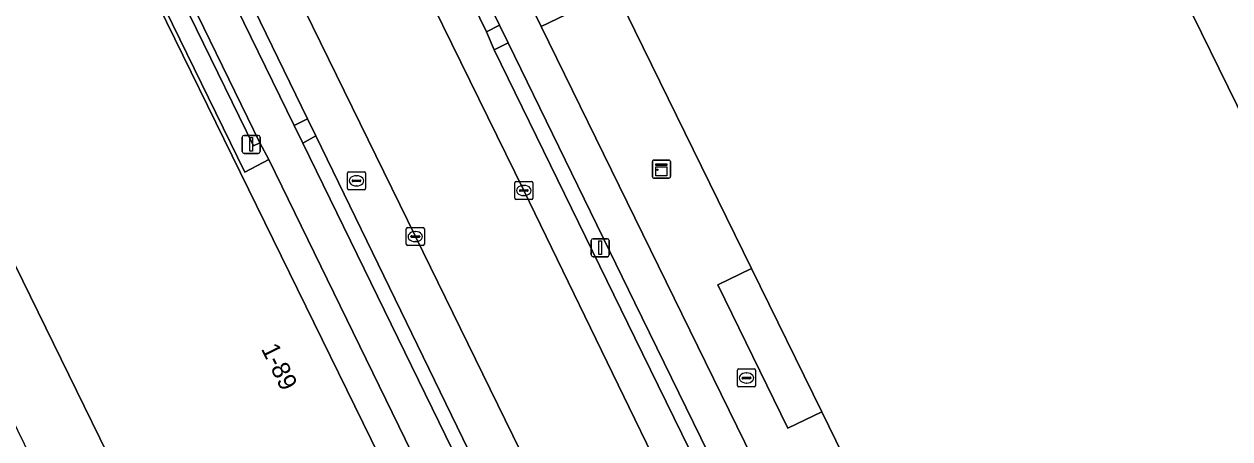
# Model space of a CAD drawing. Extents: x 160455 to 162082, y 388339 to 389736.
# Drawn here: x 160966.2 to 161032.9, y 388812.7 to 388835.7 of the extents above; entities that cross this region are included whole.
import ezdxf

# ---------------------------------------------------------------- set-up
doc = ezdxf.new("R2010")
doc.units = 0
for name, color, linetype in [('IMGEO_Brandkraan', 7, 'Continuous'), ('IMGEO_Erf', 7, 'Continuous'), ('IMGEO_Fietspad_gesloten', 7, 'Continuous'), ('IMGEO_Kast', 7, 'Continuous'), ('IMGEO_Kolk', 7, 'Continuous'), ('IMGEO_Lichtmast', 7, 'Continuous'), ('IMGEO_Pand', 7, 'Continuous'), ('IMGEO_Pand_nummerreeks', 7, 'Continuous'), ('IMGEO_Parkeervlak_open', 7, 'Continuous'), ('IMGEO_Rijbaan_lokaal_gesloten', 7, 'Continuous'), ('IMGEO_Rioolput', 7, 'Continuous'), ('IMGEO_Verkeerseiland_open', 7, 'Continuous'), ('IMGEO_Voetpad_open', 7, 'Continuous')]:
    doc.layers.add(name, color=color, linetype=linetype)

msp = doc.modelspace()

# ---------------------------------------------------------------- linework, layer by layer
at = {"layer": 'IMGEO_Brandkraan'}
for p, q in [((161005.672, 388815.665), (161005.672, 388816.517)), ((161005.747, 388816.591), (161006.599, 388816.591)), ((161005.931, 388816.085), (161005.931, 388816.097)), ((161006.369, 388816.048), (161005.971, 388816.048)), ((161005.974, 388816.134), (161006.372, 388816.134)), ((161006.16, 388816.371), (161006.185, 388816.371)), ((161006.415, 388816.097), (161006.415, 388816.085)), ((161006.673, 388816.517), (161006.673, 388815.665)), ((161006.599, 388815.591), (161005.747, 388815.591)), ((161006.183, 388815.811), (161006.158, 388815.811))]:
    msp.add_line(p, q, dxfattribs=at)
for points in [[(161005.672, 388815.665), (161005.672, 388816.517)], [(161005.747, 388816.591), (161006.599, 388816.591)], [(161006.673, 388816.517), (161006.673, 388815.665)], [(161006.599, 388815.591), (161005.747, 388815.591)]]:
    msp.add_lwpolyline(points, dxfattribs=at)
for centre, radius, start, end in [((161005.749, 388816.515), 0.0765, 91.55205, 178.44795), ((161005.749, 388816.515), 0.0765, 91.55205, 178.44795), ((161005.971, 388816.094), 0.0403, 85.87752, 175.75265), ((161005.968, 388816.084), 0.0366, 178.93798, 274.71019), ((161006.372, 388816.091), 0.043, 264.86636, 352.45326), ((161006.376, 388816.096), 0.0386, 1.73085, 96.63898), ((161006.597, 388816.515), 0.0765, 1.55205, 88.44795), ((161006.597, 388816.515), 0.0765, 1.55205, 88.44795), ((161005.749, 388815.667), 0.0765, 181.55205, 268.44795), ((161005.749, 388815.667), 0.0765, 181.55205, 268.44795), ((161006.597, 388815.667), 0.0765, 271.55205, 358.44795), ((161006.597, 388815.667), 0.0765, 271.55205, 358.44795)]:
    msp.add_arc(centre, radius, start, end, dxfattribs=at)
for centre, major_axis, ratio, start_param, end_param in [((161006.159, 388816.091), (-0.387, 0.002), 0.722429, 4.712389, 7.853982), ((161006.184, 388816.091), (-0.39, 0.002), 0.717154, 1.570796, 4.712389)]:
    msp.add_ellipse(centre, major_axis=major_axis, ratio=ratio, start_param=start_param, end_param=end_param, dxfattribs=at)
at = {"layer": 'IMGEO_Erf'}
msp.add_lwpolyline([(161034.808, 388828.171), (161034.896, 388827.986), (161033.464, 388827.274), (161035.073, 388823.978), (161042.285, 388827.496), (161041.106, 388829.921), (161037.828, 388828.327), (161029.15, 388846.035), (161026.674, 388844.824), (161026.833, 388844.465), (161026.923, 388844.28)], close=True, dxfattribs=at)
at = {"layer": 'IMGEO_Fietspad_gesloten'}
for points in [[(161021.707, 388780.587), (161021.087, 388781.853), (161018.227, 388787.693), (161016.943, 388790.314), (161000, 388824.949), (160994.813, 388835.553), (160994.337, 388836.526), (160982.346, 388861.167), (160980.503, 388860.271), (160992.497, 388835.627), (160992.974, 388834.647), (161000, 388820.255), (161015.023, 388789.483), (161016.354, 388786.762), (161019.198, 388780.947), (161021.279, 388776.693), (161023.304, 388772.58), (161023.771, 388771.668), (161024.41, 388770.383), (161025.995, 388771.182)], [(161010.499, 388771.285), (161008.285, 388775.713), (161005.467, 388781.349), (161004.785, 388782.712), (161004.094, 388783.984), (161001.54, 388788.556), (161000, 388791.451), (160999.687, 388792.074), (160981.616, 388829.099), (160981.143, 388830.068), (160969.977, 388852.944)], [(160968.207, 388851.798), (160979.24, 388829.116), (160979.736, 388828.183), (160997.708, 388791.317), (160999.575, 388787.785), (161000, 388787.051), (161001.579, 388784.322), (161002.252, 388783.081), (161003.004, 388781.665), (161003.614, 388780.428), (161006.388, 388774.803), (161007.358, 388772.835)]]:
    msp.add_lwpolyline(points, dxfattribs=at)
at = {"layer": 'IMGEO_Kast'}
for p, q in [((161000.965, 388827.232), (161000.965, 388828.073)), ((161000.965, 388828.073), (161000.965, 388827.232)), ((161001.04, 388828.157), (161001.881, 388828.157)), ((161001.881, 388828.157), (161001.04, 388828.157)), ((161001.965, 388828.082), (161001.965, 388827.241)), ((161001.965, 388827.241), (161001.965, 388828.082)), ((161001.89, 388827.157), (161001.049, 388827.157)), ((161001.049, 388827.157), (161001.89, 388827.157))]:
    msp.add_line(p, q, dxfattribs=at)
for points in [[(161001.16, 388827.947), (161001.76, 388827.947), (161001.76, 388827.862), (161001.16, 388827.862), (161001.16, 388827.947)], [(161001.16, 388827.772), (161001.76, 388827.772), (161001.76, 388827.283), (161001.16, 388827.283), (161001.16, 388827.772)]]:
    msp.add_lwpolyline(points, dxfattribs=at)
msp.add_circle((161001.244, 388827.621), 0.0377, dxfattribs=at)
for centre, start, end in [((161001.043, 388828.079), 92.4484, 184.28452), ((161001.043, 388828.079), 92.4484, 184.28452), ((161001.887, 388828.079), 2.4484, 94.28452), ((161001.887, 388828.079), 2.4484, 94.28452), ((161001.043, 388827.235), 182.4484, 274.28452), ((161001.043, 388827.235), 182.4484, 274.28452), ((161001.887, 388827.235), 272.4484, 4.28452), ((161001.887, 388827.235), 272.4484, 4.28452)]:
    msp.add_arc(centre, 0.0779, start, end, dxfattribs=at)
at = {"layer": 'IMGEO_Kolk'}
for p, q in [((160993.347, 388826.042), (160993.347, 388826.894)), ((160993.422, 388826.968), (160994.274, 388826.968)), ((160993.835, 388826.748), (160993.86, 388826.748)), ((160994.348, 388826.894), (160994.348, 388826.042)), ((160993.606, 388826.462), (160993.606, 388826.474)), ((160994.044, 388826.425), (160993.646, 388826.425)), ((160993.649, 388826.511), (160994.047, 388826.511)), ((160993.858, 388826.188), (160993.833, 388826.188)), ((160994.09, 388826.474), (160994.09, 388826.462)), ((160994.274, 388825.968), (160993.422, 388825.968)), ((160987.341, 388823.493), (160987.341, 388824.345)), ((160987.416, 388824.419), (160988.268, 388824.419)), ((160987.829, 388824.199), (160987.854, 388824.199)), ((160988.342, 388824.345), (160988.342, 388823.493)), ((160988.268, 388823.419), (160987.416, 388823.419)), ((160987.6, 388823.913), (160987.6, 388823.925)), ((160988.038, 388823.876), (160987.64, 388823.876)), ((160987.643, 388823.962), (160988.041, 388823.962)), ((160987.852, 388823.639), (160987.827, 388823.639)), ((160988.084, 388823.925), (160988.084, 388823.913))]:
    msp.add_line(p, q, dxfattribs=at)
for points in [[(160993.347, 388826.042), (160993.347, 388826.894)], [(160993.422, 388826.968), (160994.274, 388826.968)], [(160994.348, 388826.894), (160994.348, 388826.042)], [(160994.274, 388825.968), (160993.422, 388825.968)], [(160987.341, 388823.493), (160987.341, 388824.345)], [(160987.416, 388824.419), (160988.268, 388824.419)], [(160988.342, 388824.345), (160988.342, 388823.493)], [(160988.268, 388823.419), (160987.416, 388823.419)]]:
    msp.add_lwpolyline(points, dxfattribs=at)
for centre, radius, start, end in [((160993.424, 388826.892), 0.0765, 91.55205, 178.44795), ((160993.424, 388826.892), 0.0765, 91.55205, 178.44795), ((160994.272, 388826.892), 0.0765, 1.55205, 88.44795), ((160994.272, 388826.892), 0.0765, 1.55205, 88.44795), ((160993.424, 388826.044), 0.0765, 181.55205, 268.44795), ((160993.424, 388826.044), 0.0765, 181.55205, 268.44795), ((160993.646, 388826.471), 0.0403, 85.87752, 175.75265), ((160993.643, 388826.461), 0.0366, 178.93798, 274.71019), ((160994.047, 388826.468), 0.043, 264.86636, 352.45326), ((160994.051, 388826.473), 0.0386, 1.73085, 96.63898), ((160994.272, 388826.044), 0.0765, 271.55205, 358.44795), ((160994.272, 388826.044), 0.0765, 271.55205, 358.44795), ((160987.418, 388824.343), 0.0765, 91.55205, 178.44795), ((160987.418, 388824.343), 0.0765, 91.55205, 178.44795), ((160988.266, 388824.343), 0.0765, 1.55205, 88.44795), ((160988.266, 388824.343), 0.0765, 1.55205, 88.44795), ((160987.418, 388823.495), 0.0765, 181.55205, 268.44795), ((160987.418, 388823.495), 0.0765, 181.55205, 268.44795), ((160987.64, 388823.922), 0.0403, 85.87752, 175.75265), ((160987.637, 388823.912), 0.0366, 178.93798, 274.71019), ((160988.041, 388823.919), 0.043, 264.86636, 352.45326), ((160988.045, 388823.924), 0.0386, 1.73085, 96.63898), ((160988.266, 388823.495), 0.0765, 271.55205, 358.44795), ((160988.266, 388823.495), 0.0765, 271.55205, 358.44795)]:
    msp.add_arc(centre, radius, start, end, dxfattribs=at)
for centre, major_axis, ratio, start_param, end_param in [((160993.834, 388826.468), (-0.387, 0.002), 0.722429, 4.712389, 7.853982), ((160993.859, 388826.468), (-0.39, 0.002), 0.717154, 1.570796, 4.712389), ((160987.828, 388823.919), (-0.387, 0.002), 0.722429, 4.712389, 7.853982), ((160987.853, 388823.919), (-0.39, 0.002), 0.717154, 1.570796, 4.712389)]:
    msp.add_ellipse(centre, major_axis=major_axis, ratio=ratio, start_param=start_param, end_param=end_param, dxfattribs=at)
at = {"layer": 'IMGEO_Lichtmast'}
for p, q in [((160978.26, 388828.622), (160978.26, 388829.422)), ((160978.26, 388829.422), (160978.26, 388828.622)), ((160978.36, 388829.522), (160979.15, 388829.522)), ((160979.15, 388829.522), (160978.36, 388829.522)), ((160979.25, 388829.422), (160979.25, 388828.622)), ((160979.25, 388828.622), (160979.25, 388829.422)), ((160979.15, 388828.522), (160978.36, 388828.522)), ((160978.36, 388828.522), (160979.15, 388828.522)), ((160997.582, 388822.9), (160997.582, 388823.7)), ((160997.582, 388823.7), (160997.582, 388822.9)), ((160997.682, 388823.8), (160998.472, 388823.8)), ((160998.472, 388823.8), (160997.682, 388823.8)), ((160998.572, 388823.7), (160998.572, 388822.9)), ((160998.572, 388822.9), (160998.572, 388823.7)), ((160998.472, 388822.8), (160997.682, 388822.8)), ((160997.682, 388822.8), (160998.472, 388822.8))]:
    msp.add_line(p, q, dxfattribs=at)
for points in [[(160978.68, 388829.397), (160978.83, 388829.397), (160978.83, 388828.647), (160978.68, 388828.647), (160978.68, 388829.397)], [(160998.002, 388823.675), (160998.152, 388823.675), (160998.152, 388822.925), (160998.002, 388822.925), (160998.002, 388823.675)]]:
    msp.add_lwpolyline(points, dxfattribs=at)
for centre, start, end in [((160978.36, 388829.422), 90, 180), ((160978.36, 388829.422), 90, 180), ((160979.15, 388829.422), 0, 90), ((160979.15, 388829.422), 360, 90), ((160978.36, 388828.622), 180, 270), ((160978.36, 388828.622), 180, 270), ((160979.15, 388828.622), 270, 0), ((160979.15, 388828.622), 270, 0), ((160997.682, 388823.7), 90, 180), ((160997.682, 388823.7), 90, 180), ((160998.472, 388823.7), 0, 90), ((160998.472, 388823.7), 360, 90), ((160997.682, 388822.9), 180, 270), ((160997.682, 388822.9), 180, 270), ((160998.472, 388822.9), 270, 0), ((160998.472, 388822.9), 270, 0)]:
    msp.add_arc(centre, 0.1, start, end, dxfattribs=at)
at = {"layer": 'IMGEO_Pand'}
for points in [[(161034.808, 388828.171), (161026.923, 388844.28)], [(160958.008, 388838.002), (160981.864, 388789.304), (160982.464, 388788.112), (160979.126, 388786.488), (160980.561, 388783.742), (160980.302, 388783.611), (160979.119, 388783.035), (160982.393, 388776.332), (160982.871, 388775.355), (160982.973, 388775.146), (160984.612, 388771.79), (160998.487, 388778.589), (160998.699, 388778.693), (160997.633, 388780.863), (160996.841, 388782.477), (160993.121, 388790.05), (160996.05, 388791.339), (160995.917, 388791.642), (160995.608, 388791.477), (160994.013, 388794.764), (160994.324, 388794.902), (160994.202, 388795.177), (160994.015, 388795.086), (160972.262, 388839.513)], [(160998.917, 388837.546), (161000, 388835.333), (161006.449, 388822.157), (161010.338, 388814.21), (161014.564, 388805.567), (161016.822, 388800.96), (161018.932, 388801.995), (161020.006, 388799.839), (161020.191, 388799.924), (161019.062, 388802.199), (161026.588, 388805.893), (161027.156, 388804.734), (161031.329, 388806.778), (161030.762, 388807.922), (161038.293, 388811.594)]]:
    msp.add_lwpolyline(points, dxfattribs=at)
at = {"layer": 'IMGEO_Parkeervlak_open'}
for points in [[(160981.435, 388855.804), (160979.981, 388856.335), (160979.112, 388856.719), (160984.865, 388844.805), (160993.848, 388826.468), (161000, 388813.8), (161002.577, 388808.494)], [(161003.016, 388812.13), (161000, 388818.304), (160992.207, 388834.257), (160991.785, 388835.246), (160982.005, 388855.326)], [(160996.539, 388806.059), (160995.313, 388808.673), (160987.843, 388823.92), (160979.536, 388840.94), (160973.268, 388853.82), (160973.057, 388852.946), (160972.324, 388850.724)], [(160972.397, 388849.97), (160981.87, 388830.442), (160982.341, 388829.49), (160992.665, 388808.222)]]:
    msp.add_lwpolyline(points, dxfattribs=at)
msp.add_lwpolyline([(160954.509, 388836.286), (160957.747, 388829.674), (160957.844, 388829.476), (160961.184, 388822.655), (160961.281, 388822.457), (160964.601, 388815.677), (160964.697, 388815.479), (160968.02, 388808.694), (160968.117, 388808.496), (160971.445, 388801.7), (160971.541, 388801.502), (160974.872, 388794.7), (160974.969, 388794.502), (160978.315, 388787.67), (160978.413, 388787.472), (160981.864, 388789.304), (160958.008, 388838.002), (160955.581, 388836.819)], close=True, dxfattribs=at)
at = {"layer": 'IMGEO_Rijbaan_lokaal_gesloten'}
msp.add_lwpolyline([(160979.536, 388840.94), (160987.843, 388823.92), (160995.313, 388808.673), (160996.539, 388806.059), (160996.597, 388805.936), (161000, 388798.941), (161001.477, 388795.905), (161003.696, 388791.355), (161007.946, 388782.582), (161010.71, 388776.876), (161010.836, 388776.615), (161011.542, 388775.192), (161017.389, 388778.145), (161016.639, 388779.72), (161016.543, 388779.921), (161016.451, 388780.099), (161016.399, 388780.205), (161013.812, 388785.499), (161004.377, 388804.81), (161002.577, 388808.494), (161000, 388813.8), (160993.848, 388826.468), (160984.865, 388844.805)], dxfattribs=at)
at = {"layer": 'IMGEO_Rioolput'}
for p, q in [((160984.082, 388826.58), (160984.082, 388827.432)), ((160984.157, 388827.506), (160985.009, 388827.506)), ((160985.083, 388827.432), (160985.083, 388826.58)), ((160984.341, 388827), (160984.341, 388827.012)), ((160984.779, 388826.963), (160984.381, 388826.963)), ((160984.384, 388827.049), (160984.782, 388827.049)), ((160984.593, 388826.726), (160984.568, 388826.726)), ((160984.57, 388827.286), (160984.595, 388827.286)), ((160984.825, 388827.012), (160984.825, 388827)), ((160985.009, 388826.506), (160984.157, 388826.506))]:
    msp.add_line(p, q, dxfattribs=at)
for points in [[(160984.082, 388826.58), (160984.082, 388827.432)], [(160984.157, 388827.506), (160985.009, 388827.506)], [(160985.083, 388827.432), (160985.083, 388826.58)], [(160985.009, 388826.506), (160984.157, 388826.506)]]:
    msp.add_lwpolyline(points, dxfattribs=at)
for centre, radius, start, end in [((160984.159, 388827.43), 0.0765, 91.55205, 178.44795), ((160984.159, 388827.43), 0.0765, 91.55205, 178.44795), ((160985.007, 388827.43), 0.0765, 1.55205, 88.44795), ((160985.007, 388827.43), 0.0765, 1.55205, 88.44795), ((160984.381, 388827.009), 0.0403, 85.87752, 175.75265), ((160984.378, 388826.999), 0.0366, 178.93798, 274.71019), ((160984.782, 388827.006), 0.043, 264.86636, 352.45326), ((160984.786, 388827.011), 0.0386, 1.73085, 96.63898), ((160984.159, 388826.582), 0.0765, 181.55205, 268.44795), ((160984.159, 388826.582), 0.0765, 181.55205, 268.44795), ((160985.007, 388826.582), 0.0765, 271.55205, 358.44795), ((160985.007, 388826.582), 0.0765, 271.55205, 358.44795)]:
    msp.add_arc(centre, radius, start, end, dxfattribs=at)
for centre, major_axis, ratio, start_param, end_param in [((160984.569, 388827.006), (-0.387, 0.002), 0.722429, 4.712389, 7.853982), ((160984.594, 388827.006), (-0.39, 0.002), 0.717154, 1.570796, 4.712389)]:
    msp.add_ellipse(centre, major_axis=major_axis, ratio=ratio, start_param=start_param, end_param=end_param, dxfattribs=at)
at = {"layer": 'IMGEO_Verkeerseiland_open'}
for points in [[(160982.005, 388855.326), (160991.785, 388835.246), (160992.497, 388835.627), (160980.503, 388860.271)], [(160973.268, 388853.82), (160972.964, 388854.444), (160972.117, 388856.19), (160969.108, 388854.725), (160969.977, 388852.944), (160981.143, 388830.068), (160981.87, 388830.442), (160972.397, 388849.97)], [(161007.541, 388802.916), (161014.267, 388789.092), (161015.023, 388789.483), (161000, 388820.255), (160992.974, 388834.647), (160992.207, 388834.257), (161000, 388818.304), (161003.016, 388812.13)], [(160992.665, 388808.222), (160982.341, 388829.49), (160981.616, 388829.099), (160999.687, 388792.074), (161000, 388791.451), (161001.54, 388788.556), (161004.094, 388783.984), (161004.838, 388784.4), (161001.027, 388792.26)]]:
    msp.add_lwpolyline(points, dxfattribs=at)
for points in [[(160992.207, 388834.257), (160992.974, 388834.647), (160992.497, 388835.627), (160991.785, 388835.246)], [(160981.143, 388830.068), (160981.616, 388829.099), (160982.341, 388829.49), (160981.87, 388830.442)]]:
    msp.add_lwpolyline(points, close=True, dxfattribs=at)
at = {"layer": 'IMGEO_Voetpad_open'}
for points in [[(160968.207, 388851.798), (160967.226, 388853.81), (160965.786, 388856.765), (160954.001, 388880.949), (160953.626, 388880.772), (160955.917, 388876.08), (160957.838, 388872.115), (160956.869, 388871.643), (160958.323, 388868.654), (160959.297, 388869.127), (160961.258, 388865.103), (160963.876, 388859.674), (160967.853, 388851.597), (160972.565, 388841.887), (160978.889, 388828.943), (160979.24, 388829.116)], [(160979.736, 388828.183), (160979.24, 388829.116), (160978.889, 388828.943), (160972.565, 388841.887), (160971.593, 388841.435), (160978.413, 388827.493)], [(160994.337, 388836.526), (160994.813, 388835.553), (160998.917, 388837.546), (160998.437, 388838.503), (160998.212, 388838.394), (160997.234, 388837.924)], [(161006.449, 388822.157), (161004.588, 388821.247), (161008.468, 388813.304), (161010.338, 388814.21)]]:
    msp.add_lwpolyline(points, close=True, dxfattribs=at)
for points in [[(160972.262, 388839.513), (160994.015, 388795.086), (160994.202, 388795.177), (160994.324, 388794.902), (160994.013, 388794.764), (160995.608, 388791.477), (160995.917, 388791.642), (160996.05, 388791.339), (160993.121, 388790.05), (160996.841, 388782.477), (160999.117, 388783.573), (160999.823, 388782.158), (161000.353, 388782.431), (161000.459, 388782.204), (161002.252, 388783.081), (161001.579, 388784.322), (161000, 388787.051), (160999.575, 388787.785), (160997.708, 388791.317), (160979.736, 388828.183), (160978.413, 388827.493), (160971.593, 388841.435)], [(161010.338, 388814.21), (161008.468, 388813.304), (161004.588, 388821.247), (161006.449, 388822.157), (161000, 388835.333), (160998.917, 388837.546), (160994.813, 388835.553), (161000, 388824.949), (161016.943, 388790.314), (161018.227, 388787.693), (161021.087, 388781.853), (161021.707, 388780.587)], [(161014.564, 388805.567), (161010.338, 388814.21)]]:
    msp.add_lwpolyline(points, dxfattribs=at)

# ---------------------------------------------------------------- texts
at = {"layer": 'IMGEO_Pand_nummerreeks'}
msp.add_text('1-89', height=1, rotation=296.08797, dxfattribs=at).set_placement((160979.286, 388817.71))

doc.saveas('drawing.dxf')
